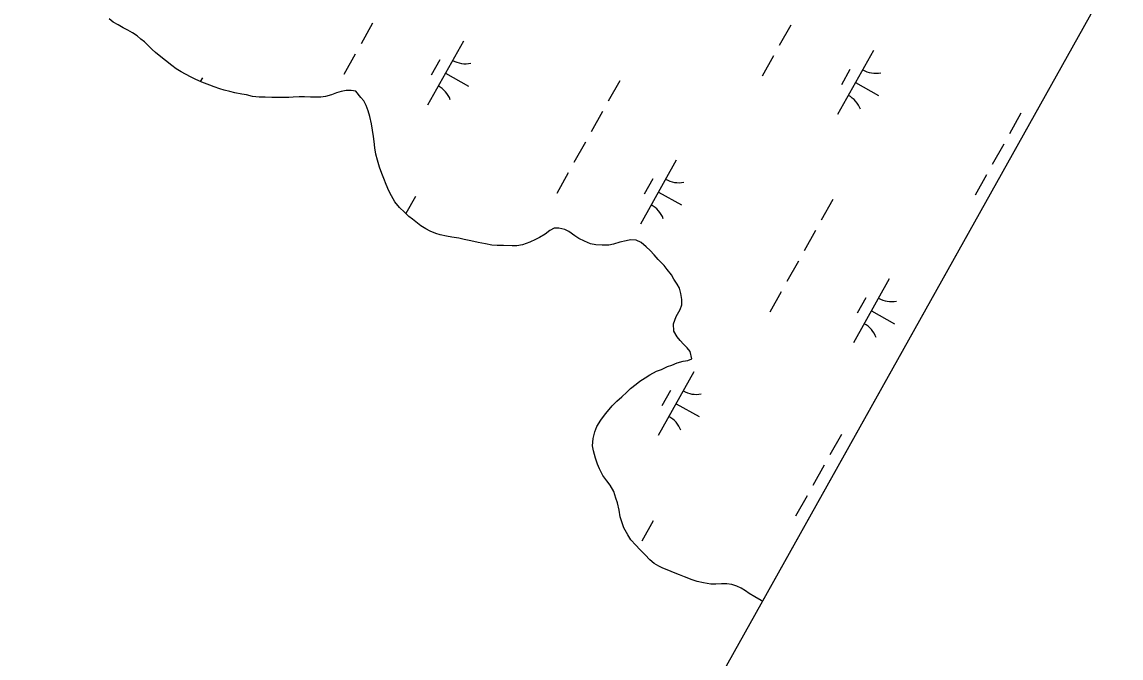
# Model space of a CAD drawing. Extents: x 3923531 to 3943530, y 207391 to 229799.
# Drawn here: x 3936304 to 3937053, y 213726 to 214160 of the extents above; entities that cross this region are included whole.
import ezdxf

# ---------------------------------------------------------------- set-up
doc = ezdxf.new("R2010")
doc.units = 0
for name, color, linetype in [('V-GRID-FRAM', 7, 'Continuous'), ('V-TOPO-SHOR', 7, 'Continuous'), ('V-WETL-SWMP', 7, 'Continuous')]:
    doc.layers.add(name, color=color, linetype=linetype)

msp = doc.modelspace()

# ---------------------------------------------------------------- linework, layer by layer
at = {"layer": 'V-GRID-FRAM'}
msp.add_lwpolyline([(3941569.42, 222286.79), (3934196.47, 209089.08), (3926890.07, 213186.24), (3934009.8, 226348.12), (3941569.42, 222286.79)], dxfattribs=at)
at = {"layer": 'V-TOPO-SHOR'}
for points in [[(3936387.21, 214146.6), (3936384.76, 214148.52), (3936382.31, 214150.58), (3936379.13, 214152.66), (3936375.8, 214154.59), (3936372.76, 214156.22), (3936369.15, 214158.15), (3936365.82, 214160.08), (3936363.08, 214162.3)], [(3936706.96, 214008.58), (3936703.89, 214007.74), (3936699.23, 214007.79), (3936694.87, 214008.13), (3936691.38, 214008.75), (3936687.33, 214010.55), (3936683.42, 214012.48), (3936680.67, 214014.26), (3936676.63, 214017.21), (3936673.87, 214018.41), (3936669.81, 214019.33), (3936666.6, 214019.36), (3936663.68, 214017.79), (3936660.45, 214015.35), (3936656.49, 214013.07), (3936653.71, 214011.64), (3936649.91, 214009.94), (3936644.94, 214008.1), (3936641, 214007.42), (3936637.8, 214007.45), (3936631.98, 214007.66), (3936627.61, 214007.71), (3936623.97, 214007.75), (3936619.76, 214008.81), (3936614.83, 214009.74), (3936609.74, 214010.82), (3936605.24, 214011.74), (3936601.61, 214012.51), (3936596.67, 214013.29), (3936593.18, 214014.05), (3936588.83, 214014.98), (3936585.78, 214015.88), (3936582.01, 214017.38), (3936578.97, 214018.87), (3936575.65, 214020.95), (3936573.34, 214022.86), (3936570.02, 214025.52), (3936567.42, 214027.44), (3936564.4, 214030.38), (3936561.08, 214033.48), (3936557.92, 214037.44), (3936555.64, 214041.4), (3936553.79, 214044.91), (3936552.08, 214049.3), (3936550.38, 214053.39), (3936549.11, 214056.75), (3936547.41, 214061.14), (3936546.01, 214065.81), (3936545.03, 214069.9), (3936544.21, 214074.27), (3936543.82, 214078.5), (3936543.42, 214082), (3936542.6, 214086.37), (3936541.92, 214090.6), (3936540.95, 214095.71), (3936539.68, 214099.51), (3936538.27, 214103.16), (3936536.7, 214106.24), (3936534.83, 214108.59), (3936531.24, 214112.85), (3936528.19, 214113.32), (3936524.7, 214113.35), (3936521.2, 214112.81), (3936518.13, 214111.68), (3936514.62, 214110.41), (3936510.68, 214109.29), (3936507.33, 214108.89), (3936503.69, 214108.78), (3936500.48, 214108.82), (3936496.27, 214109.01), (3936492.77, 214109.05), (3936488.69, 214108.8), (3936485.64, 214108.69), (3936481.56, 214108.59), (3936477.34, 214108.64), (3936474.13, 214108.67), (3936469.48, 214108.72), (3936465.4, 214108.77), (3936460.9, 214109.4), (3936456.69, 214110.32), (3936453.63, 214110.79), (3936448.84, 214111.86), (3936445.36, 214112.63), (3936441.58, 214113.69), (3936438.68, 214114.45), (3936434.62, 214115.95), (3936431.72, 214117), (3936426.21, 214119.1), (3936421.87, 214121.04), (3936418.97, 214122.38), (3936415.07, 214124.46), (3936412.32, 214126.09), (3936408.7, 214128.17), (3936405.81, 214130.39), (3936401.48, 214133.78), (3936398.31, 214136.43), (3936394.7, 214139.24), (3936392.4, 214141.45), (3936390.24, 214143.66), (3936387.21, 214146.6)], [(3936808.65, 213764.92), (3936807.63, 213765.4), (3936803.43, 213767.78), (3936799.53, 213770.15), (3936797.07, 213771.92), (3936794.04, 213773.7), (3936791.14, 213775.04), (3936787.66, 213776.25), (3936784.32, 213776.72), (3936780.68, 213776.62), (3936776.75, 213776.51), (3936773.25, 213776.55), (3936768.46, 213777.48), (3936763.96, 213778.26), (3936760.62, 213779.46), (3936755.4, 213781.55), (3936751.92, 213782.75), (3936747.87, 213784.55), (3936744.82, 213785.89), (3936740.62, 213787.39), (3936737.87, 213788.88), (3936734.69, 213790.66), (3936731.66, 213793.02), (3936728.49, 213796.41), (3936724.89, 213800.08), (3936722.16, 213803.02), (3936718.85, 213806.7), (3936716.71, 213810.22), (3936714.14, 213814.9), (3936712.87, 213818.41), (3936711.6, 213822.5), (3936710.78, 213826.88), (3936709.67, 213831.98), (3936708.69, 213835.2), (3936707.13, 213839.73), (3936704.71, 213843.98), (3936702.56, 213846.91), (3936699.83, 213850.58), (3936697.41, 213855.12), (3936696.13, 213858.33), (3936694.72, 213862.43), (3936693.46, 213867.39), (3936692.77, 213870.89), (3936693.12, 213875.84), (3936694.33, 213880.33), (3936695.69, 213884.1), (3936698.35, 213888.3), (3936701.6, 213892.63), (3936703.96, 213895.66), (3936706.18, 213898.11), (3936709.27, 213901.28), (3936712.65, 213904.44), (3936716.03, 213907.61), (3936718.68, 213910.05), (3936722.5, 213912.92), (3936724.85, 213914.93), (3936728.51, 213917.37), (3936731.88, 213919.37), (3936736.28, 213921.79), (3936739.64, 213923.07), (3936743.73, 213924.92), (3936746.66, 213926.05), (3936750.46, 213927.46), (3936754.4, 213928.58), (3936757.61, 213929.13), (3936760.39, 213930.26), (3936759.28, 213935.37), (3936757.27, 213937.87), (3936754.82, 213940.37), (3936752.52, 213942.87), (3936750.36, 213945.37), (3936748.22, 213949.03), (3936747.99, 213954.13), (3936749.64, 213959.2), (3936752.46, 213963.98), (3936753.51, 213967.02), (3936753.7, 213970.8), (3936753.02, 213974.89), (3936751.89, 213978.39), (3936750.47, 213981.17), (3936748.18, 213984.69), (3936746.61, 213987.48), (3936743.59, 213991.15), (3936741.58, 213993.94), (3936737.41, 213998.06), (3936734.68, 214001.15), (3936732.09, 214004.08), (3936729.35, 214006.73), (3936725.89, 214009.68), (3936722.56, 214011.18), (3936718.48, 214011.51), (3936715.57, 214010.82), (3936711.34, 214009.84), (3936706.96, 214008.58)]]:
    msp.add_lwpolyline(points, dxfattribs=at)
at = {"layer": 'V-WETL-SWMP'}
for p, q in [((3937041.43, 214181.62), (3936808.65, 213764.92)), ((3936365.82, 214160.08), (3936363.08, 214162.3)), ((3936369.15, 214158.15), (3936365.82, 214160.08)), ((3936372.76, 214156.22), (3936369.15, 214158.15)), ((3936375.8, 214154.59), (3936372.76, 214156.22)), ((3936542.65, 214159.23), (3936534.84, 214145.26)), ((3936827.84, 214157.98), (3936820.04, 214144.01)), ((3936379.13, 214152.66), (3936375.8, 214154.59)), ((3936382.31, 214150.58), (3936379.13, 214152.66)), ((3936384.76, 214148.52), (3936382.31, 214150.58)), ((3936387.21, 214146.6), (3936384.76, 214148.52)), ((3936390.24, 214143.66), (3936387.21, 214146.6)), ((3936392.4, 214141.45), (3936390.24, 214143.66)), ((3936394.7, 214139.24), (3936392.4, 214141.45)), ((3936604.61, 214147.04), (3936580.22, 214103.39)), ((3936398.31, 214136.43), (3936394.7, 214139.24)), ((3936401.48, 214133.78), (3936398.31, 214136.43)), ((3936405.81, 214130.39), (3936401.48, 214133.78)), ((3936530.94, 214138.28), (3936523.14, 214124.31)), ((3936588.6, 214134.22), (3936582.75, 214123.74)), ((3936816.14, 214137.03), (3936808.33, 214123.06)), ((3936884.23, 214140.57), (3936859.84, 214096.92)), ((3936408.7, 214128.17), (3936405.81, 214130.39)), ((3936412.32, 214126.09), (3936408.7, 214128.17)), ((3936415.06, 214124.46), (3936412.32, 214126.09)), ((3936868.22, 214127.74), (3936862.37, 214117.27)), ((3936418.97, 214122.38), (3936415.06, 214124.46)), ((3936421.87, 214121.04), (3936418.97, 214122.38)), ((3936426.21, 214119.1), (3936421.87, 214121.04)), ((3936426.73, 214122.1), (3936425.28, 214119.51)), ((3936431.72, 214117), (3936426.21, 214119.1)), ((3936592.41, 214125.22), (3936608.13, 214116.44)), ((3936711.27, 214120.01), (3936703.47, 214106.04)), ((3936872.03, 214118.74), (3936887.75, 214109.96)), ((3936434.62, 214115.95), (3936431.72, 214117)), ((3936438.68, 214114.45), (3936434.62, 214115.95)), ((3936441.58, 214113.69), (3936438.68, 214114.45)), ((3936445.36, 214112.63), (3936441.58, 214113.69)), ((3936448.84, 214111.86), (3936445.36, 214112.63)), ((3936453.63, 214110.79), (3936448.84, 214111.86)), ((3936518.13, 214111.68), (3936514.62, 214110.41)), ((3936521.2, 214112.81), (3936518.13, 214111.68)), ((3936524.7, 214113.36), (3936521.2, 214112.81)), ((3936528.19, 214113.32), (3936524.7, 214113.36)), ((3936531.24, 214112.85), (3936528.19, 214113.32)), ((3936534.83, 214108.59), (3936531.24, 214112.85)), ((3936456.69, 214110.32), (3936453.63, 214110.79)), ((3936460.9, 214109.4), (3936456.69, 214110.32)), ((3936465.4, 214108.77), (3936460.9, 214109.4)), ((3936469.48, 214108.72), (3936465.4, 214108.77)), ((3936474.14, 214108.67), (3936469.48, 214108.72)), ((3936477.34, 214108.64), (3936474.14, 214108.67)), ((3936481.56, 214108.59), (3936477.34, 214108.64)), ((3936485.64, 214108.69), (3936481.56, 214108.59)), ((3936488.69, 214108.8), (3936485.64, 214108.69)), ((3936492.77, 214109.05), (3936488.69, 214108.8)), ((3936496.26, 214109.01), (3936492.77, 214109.05)), ((3936500.48, 214108.82), (3936496.26, 214109.01)), ((3936503.69, 214108.78), (3936500.48, 214108.82)), ((3936507.33, 214108.89), (3936503.69, 214108.78)), ((3936510.68, 214109.29), (3936507.33, 214108.89)), ((3936514.62, 214110.41), (3936510.68, 214109.29)), ((3936536.7, 214106.24), (3936534.83, 214108.59)), ((3936538.27, 214103.16), (3936536.7, 214106.24)), ((3936539.68, 214099.51), (3936538.27, 214103.16)), ((3936540.95, 214095.71), (3936539.68, 214099.51)), ((3936699.57, 214099.06), (3936691.76, 214085.09)), ((3936984.76, 214097.81), (3936976.96, 214083.84)), ((3936541.91, 214090.6), (3936540.95, 214095.71)), ((3936542.6, 214086.38), (3936541.91, 214090.6)), ((3936543.42, 214082), (3936542.6, 214086.38)), ((3936543.82, 214078.5), (3936543.42, 214082)), ((3936544.21, 214074.27), (3936543.82, 214078.5)), ((3936545.03, 214069.9), (3936544.21, 214074.27)), ((3936687.86, 214078.11), (3936680.06, 214064.14)), ((3936973.06, 214076.86), (3936965.25, 214062.89)), ((3936546.01, 214065.81), (3936545.03, 214069.9)), ((3936749.82, 214065.92), (3936725.43, 214022.27)), ((3936547.41, 214061.14), (3936546.01, 214065.81)), ((3936549.11, 214056.75), (3936547.41, 214061.14)), ((3936550.38, 214053.39), (3936549.11, 214056.75)), ((3936552.09, 214049.3), (3936550.38, 214053.39)), ((3936676.16, 214057.15), (3936668.35, 214043.19)), ((3936733.82, 214053.09), (3936727.97, 214042.62)), ((3936961.35, 214055.9), (3936953.55, 214041.94)), ((3936553.78, 214044.91), (3936552.09, 214049.3)), ((3936555.64, 214041.4), (3936553.78, 214044.91)), ((3936737.63, 214044.09), (3936753.34, 214035.31)), ((3936557.92, 214037.44), (3936555.64, 214041.4)), ((3936561.08, 214033.48), (3936557.92, 214037.44)), ((3936571.94, 214040.97), (3936565.45, 214029.36)), ((3936856.48, 214038.89), (3936848.68, 214024.92)), ((3936564.4, 214030.38), (3936561.08, 214033.48)), ((3936567.42, 214027.44), (3936564.4, 214030.38)), ((3936570.02, 214025.52), (3936567.42, 214027.44)), ((3936573.34, 214022.86), (3936570.02, 214025.52)), ((3936575.65, 214020.94), (3936573.34, 214022.86)), ((3936578.97, 214018.87), (3936575.65, 214020.94)), ((3936582.01, 214017.38), (3936578.97, 214018.87)), ((3936585.78, 214015.88), (3936582.01, 214017.38)), ((3936588.83, 214014.98), (3936585.78, 214015.88)), ((3936593.18, 214014.05), (3936588.83, 214014.98)), ((3936596.67, 214013.29), (3936593.18, 214014.05)), ((3936660.45, 214015.35), (3936656.49, 214013.07)), ((3936663.68, 214017.79), (3936660.45, 214015.35)), ((3936666.61, 214019.36), (3936663.68, 214017.79)), ((3936669.81, 214019.33), (3936666.61, 214019.36)), ((3936673.87, 214018.41), (3936669.81, 214019.33)), ((3936676.63, 214017.21), (3936673.87, 214018.41)), ((3936680.67, 214014.26), (3936676.63, 214017.21)), ((3936683.42, 214012.48), (3936680.67, 214014.26)), ((3936844.78, 214017.93), (3936836.98, 214003.97)), ((3936601.61, 214012.51), (3936596.67, 214013.29)), ((3936605.24, 214011.74), (3936601.61, 214012.51)), ((3936609.74, 214010.82), (3936605.24, 214011.74)), ((3936614.83, 214009.74), (3936609.74, 214010.82)), ((3936619.76, 214008.81), (3936614.83, 214009.74)), ((3936623.97, 214007.75), (3936619.76, 214008.81)), ((3936627.61, 214007.71), (3936623.97, 214007.75)), ((3936631.98, 214007.66), (3936627.61, 214007.71)), ((3936637.8, 214007.45), (3936631.98, 214007.66)), ((3936641, 214007.42), (3936637.8, 214007.45)), ((3936644.94, 214008.1), (3936641, 214007.42)), ((3936649.91, 214009.94), (3936644.94, 214008.1)), ((3936653.71, 214011.64), (3936649.91, 214009.94)), ((3936656.49, 214013.07), (3936653.71, 214011.64)), ((3936687.32, 214010.55), (3936683.42, 214012.48)), ((3936691.38, 214008.75), (3936687.32, 214010.55)), ((3936694.87, 214008.13), (3936691.38, 214008.75)), ((3936699.23, 214007.79), (3936694.87, 214008.13)), ((3936703.89, 214007.74), (3936699.23, 214007.79)), ((3936706.95, 214008.58), (3936703.89, 214007.74)), ((3936711.33, 214009.84), (3936706.95, 214008.58)), ((3936715.57, 214010.82), (3936711.33, 214009.84)), ((3936718.49, 214011.51), (3936715.57, 214010.82)), ((3936722.56, 214011.18), (3936718.49, 214011.51)), ((3936725.89, 214009.68), (3936722.56, 214011.18)), ((3936729.35, 214006.73), (3936725.89, 214009.68)), ((3936732.09, 214004.08), (3936729.35, 214006.73)), ((3936734.68, 214001.14), (3936732.09, 214004.08)), ((3936737.41, 213998.06), (3936734.68, 214001.14)), ((3936741.58, 213993.94), (3936737.41, 213998.06)), ((3936743.59, 213991.15), (3936741.58, 213993.94)), ((3936746.61, 213987.48), (3936743.59, 213991.15)), ((3936833.07, 213996.98), (3936825.27, 213983.01)), ((3936748.18, 213984.69), (3936746.61, 213987.48)), ((3936750.47, 213981.17), (3936748.18, 213984.69)), ((3936895.03, 213984.79), (3936870.65, 213941.14)), ((3936751.89, 213978.39), (3936750.47, 213981.17)), ((3936753.02, 213974.89), (3936751.89, 213978.39)), ((3936821.37, 213976.03), (3936813.57, 213962.06)), ((3936753.7, 213970.8), (3936753.02, 213974.89)), ((3936753.51, 213967.02), (3936753.7, 213970.8)), ((3936879.03, 213971.97), (3936873.18, 213961.49)), ((3936749.64, 213959.2), (3936752.46, 213963.98)), ((3936752.46, 213963.98), (3936753.51, 213967.02)), ((3936882.84, 213962.97), (3936898.56, 213954.19)), ((3936747.99, 213954.13), (3936749.64, 213959.2)), ((3936748.22, 213949.03), (3936747.99, 213954.13)), ((3936750.36, 213945.37), (3936748.22, 213949.03)), ((3936752.52, 213942.87), (3936750.36, 213945.37)), ((3936754.82, 213940.37), (3936752.52, 213942.87)), ((3936757.27, 213937.87), (3936754.82, 213940.37)), ((3936759.28, 213935.37), (3936757.27, 213937.87)), ((3936760.39, 213930.26), (3936759.28, 213935.37)), ((3936739.64, 213923.07), (3936743.73, 213924.92)), ((3936743.73, 213924.92), (3936746.66, 213926.05)), ((3936746.66, 213926.05), (3936750.46, 213927.46)), ((3936750.46, 213927.46), (3936754.4, 213928.58)), ((3936754.4, 213928.58), (3936757.61, 213929.13)), ((3936757.61, 213929.13), (3936760.39, 213930.26)), ((3936724.85, 213914.93), (3936728.51, 213917.37)), ((3936728.51, 213917.37), (3936731.88, 213919.37)), ((3936731.88, 213919.37), (3936736.28, 213921.79)), ((3936736.28, 213921.79), (3936739.64, 213923.07)), ((3936761.83, 213921.48), (3936737.45, 213877.83)), ((3936716.03, 213907.61), (3936718.68, 213910.05)), ((3936718.68, 213910.05), (3936722.5, 213912.92)), ((3936722.5, 213912.92), (3936724.85, 213914.93)), ((3936745.83, 213908.66), (3936739.98, 213898.18)), ((3936706.18, 213898.11), (3936709.27, 213901.28)), ((3936709.27, 213901.28), (3936712.65, 213904.44)), ((3936712.65, 213904.44), (3936716.03, 213907.61)), ((3936701.6, 213892.63), (3936703.96, 213895.66)), ((3936703.96, 213895.66), (3936706.18, 213898.11)), ((3936749.64, 213899.66), (3936765.35, 213890.88)), ((3936695.69, 213884.1), (3936698.35, 213888.3)), ((3936698.35, 213888.3), (3936701.6, 213892.63)), ((3936693.12, 213875.83), (3936694.33, 213880.33)), ((3936694.33, 213880.33), (3936695.69, 213884.1)), ((3936862.37, 213878.72), (3936854.57, 213864.76)), ((3936692.77, 213870.89), (3936693.12, 213875.83)), ((3936693.46, 213867.39), (3936692.77, 213870.89)), ((3936694.72, 213862.43), (3936693.46, 213867.39)), ((3936696.13, 213858.33), (3936694.72, 213862.43)), ((3936697.41, 213855.12), (3936696.13, 213858.33)), ((3936850.66, 213857.77), (3936842.86, 213843.8)), ((3936699.83, 213850.58), (3936697.41, 213855.12)), ((3936702.56, 213846.91), (3936699.83, 213850.58)), ((3936704.71, 213843.98), (3936702.56, 213846.91)), ((3936707.13, 213839.73), (3936704.71, 213843.98)), ((3936708.69, 213835.2), (3936707.13, 213839.73)), ((3936709.67, 213831.98), (3936708.69, 213835.2)), ((3936838.96, 213836.82), (3936831.16, 213822.85)), ((3936710.78, 213826.88), (3936709.67, 213831.98)), ((3936711.6, 213822.5), (3936710.78, 213826.88)), ((3936712.87, 213818.41), (3936711.6, 213822.5)), ((3936734.09, 213819.8), (3936726.29, 213805.83)), ((3936714.14, 213814.9), (3936712.87, 213818.41)), ((3936716.71, 213810.22), (3936714.14, 213814.9)), ((3936718.85, 213806.7), (3936716.71, 213810.22)), ((3936722.16, 213803.02), (3936718.85, 213806.7)), ((3936724.89, 213800.08), (3936722.16, 213803.02)), ((3936728.49, 213796.4), (3936724.89, 213800.08)), ((3936731.66, 213793.02), (3936728.49, 213796.4)), ((3936734.69, 213790.66), (3936731.66, 213793.02)), ((3936737.87, 213788.88), (3936734.69, 213790.66)), ((3936740.62, 213787.39), (3936737.87, 213788.88)), ((3936744.82, 213785.89), (3936740.62, 213787.39)), ((3936747.87, 213784.55), (3936744.82, 213785.89)), ((3936751.92, 213782.76), (3936747.87, 213784.55)), ((3936755.4, 213781.55), (3936751.92, 213782.76)), ((3936760.62, 213779.46), (3936755.4, 213781.55)), ((3936763.96, 213778.26), (3936760.62, 213779.46)), ((3936768.46, 213777.48), (3936763.96, 213778.26)), ((3936773.25, 213776.55), (3936768.46, 213777.48)), ((3936776.75, 213776.51), (3936773.25, 213776.55)), ((3936780.68, 213776.62), (3936776.75, 213776.51)), ((3936784.32, 213776.72), (3936780.68, 213776.62)), ((3936787.66, 213776.25), (3936784.32, 213776.72)), ((3936791.14, 213775.04), (3936787.66, 213776.25)), ((3936794.04, 213773.7), (3936791.14, 213775.04)), ((3936797.07, 213771.92), (3936794.04, 213773.7)), ((3936799.53, 213770.15), (3936797.07, 213771.92)), ((3936803.43, 213767.78), (3936799.53, 213770.15)), ((3936807.63, 213765.4), (3936803.43, 213767.78)), ((3936808.65, 213764.92), (3936807.63, 213765.4))]:
    msp.add_line(p, q, dxfattribs=at)
for centre, start, end in [((3936606.09, 214149.22), 240.03808, 281.58174), ((3936885.71, 214142.74), 240.03808, 281.58174), ((3936579.15, 214100.99), 20.03808, 61.58174), ((3936858.77, 214094.51), 20.03808, 61.58174), ((3936751.31, 214068.09), 240.03808, 281.58174), ((3936724.36, 214019.86), 20.03808, 61.58174), ((3936896.52, 213986.97), 240.03808, 281.58174), ((3936869.58, 213938.74), 20.03808, 61.58174), ((3936763.32, 213923.65), 240.03808, 281.58174), ((3936736.38, 213875.43), 20.03808, 61.58174)]:
    msp.add_arc(centre, 17.62, start, end, dxfattribs=at)

doc.saveas('drawing.dxf')
